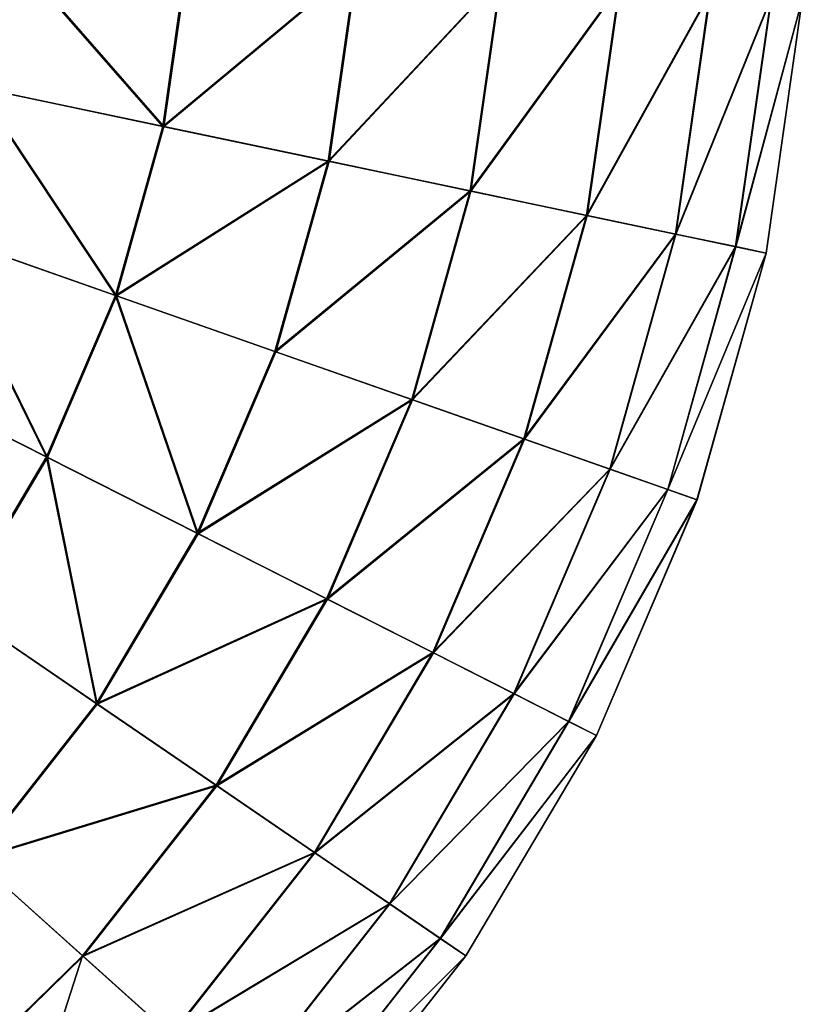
# Model space of a CAD drawing. Header units: millimetres. Extents: x 64 to 3333, y 103 to 3347.
# Tile 208 of 519: x 934 to 953, y 3160 to 3184. Entities that reach past the tile are written whole.
import ezdxf

# ---------------------------------------------------------------- set-up
doc = ezdxf.new("R2010")
doc.units = ezdxf.units.MM
doc.header["$LTSCALE"] = 25.4
doc.layers.get('0').update_dxf_attribs({"true_color": 0xff5454})

# ---------------------------------------------------------------- blocks, each defined once
blk = doc.blocks.new('SPIDER-6785-9743.STL')
at = {"color": 7, "true_color": 0xffffff}
mesh = blk.add_polyface(dxfattribs=at)
corners = [(937.826, 3181.781, 96.858), (933.801, 3186.383, 100.694), (933.281, 3182.736, 100.694), (938.432, 3186.029, 96.858)]
mesh.append_faces([[corners[k] for k in face] for face in [(0, 1, 2), (1, 0, 3)]], dxfattribs={"vtx0": -1, "color": 7})
mesh = blk.add_polyface(dxfattribs=at)
corners = [(933.833, 3186.38, 23.083), (937.854, 3181.775, 26.924), (933.312, 3182.729, 23.083), (938.461, 3186.027, 26.924)]
mesh.append_faces([[corners[k] for k in face] for face in [(0, 1, 2), (1, 0, 3)]], dxfattribs={"vtx0": -1, "color": 7})
mesh = blk.add_polyface(dxfattribs=at)
corners = [(942.546, 3185.715, 92.469), (937.826, 3181.781, 96.858), (941.864, 3180.932, 92.469), (938.432, 3186.029, 96.858)]
mesh.append_faces([[corners[k] for k in face] for face in [(0, 1, 2), (1, 0, 3)]], dxfattribs={"vtx0": -1, "color": 7})
mesh = blk.add_polyface(dxfattribs=at)
corners = [(937.854, 3181.775, 26.924), (942.572, 3185.713, 31.316), (941.889, 3180.927, 31.316), (938.461, 3186.027, 26.924)]
mesh.append_faces([[corners[k] for k in face] for face in [(0, 1, 2), (1, 0, 3)]], dxfattribs={"vtx0": -1, "color": 7})
mesh = blk.add_polyface(dxfattribs=at)
corners = [(946.08, 3185.445, 87.597), (941.864, 3180.932, 92.469), (945.332, 3180.203, 87.597), (942.546, 3185.715, 92.469)]
mesh.append_faces([[corners[k] for k in face] for face in [(0, 1, 2), (1, 0, 3)]], dxfattribs={"vtx0": -1, "color": 7})
mesh = blk.add_polyface(dxfattribs=at)
corners = [(941.889, 3180.927, 31.316), (946.101, 3185.443, 36.191), (945.353, 3180.199, 36.191), (942.572, 3185.713, 31.316)]
mesh.append_faces([[corners[k] for k in face] for face in [(0, 1, 2), (1, 0, 3)]], dxfattribs={"vtx0": -1, "color": 7})
mesh = blk.add_polyface(dxfattribs=at)
corners = [(948.977, 3185.224, 82.32), (945.332, 3180.203, 87.597), (948.175, 3179.606, 82.32), (946.08, 3185.445, 87.597)]
mesh.append_faces([[corners[k] for k in face] for face in [(0, 1, 2), (1, 0, 3)]], dxfattribs={"vtx0": -1, "color": 7})
mesh = blk.add_polyface(dxfattribs=at)
corners = [(945.353, 3180.199, 36.191), (948.993, 3185.222, 41.47), (948.192, 3179.603, 41.47), (946.101, 3185.443, 36.191)]
mesh.append_faces([[corners[k] for k in face] for face in [(0, 1, 2), (1, 0, 3)]], dxfattribs={"vtx0": -1, "color": 7})
mesh = blk.add_polyface(dxfattribs=at)
corners = [(951.191, 3185.055, 76.72), (948.175, 3179.606, 82.32), (950.348, 3179.149, 76.72), (948.977, 3185.224, 82.32)]
mesh.append_faces([[corners[k] for k in face] for face in [(0, 1, 2), (1, 0, 3)]], dxfattribs={"vtx0": -1, "color": 7})
mesh = blk.add_polyface(dxfattribs=at)
corners = [(948.192, 3179.603, 41.47), (951.203, 3185.054, 47.072), (950.36, 3179.147, 47.072), (948.993, 3185.222, 41.47)]
mesh.append_faces([[corners[k] for k in face] for face in [(0, 1, 2), (1, 0, 3)]], dxfattribs={"vtx0": -1, "color": 7})
mesh = blk.add_polyface(dxfattribs=at)
corners = [(952.687, 3184.94, 70.885), (950.348, 3179.149, 76.72), (951.817, 3178.841, 70.885), (951.191, 3185.055, 76.72)]
mesh.append_faces([[corners[k] for k in face] for face in [(0, 1, 2), (1, 0, 3)]], dxfattribs={"vtx0": -1, "color": 7})
mesh = blk.add_polyface(dxfattribs=at)
corners = [(950.36, 3179.147, 47.072), (952.695, 3184.94, 52.908), (951.825, 3178.839, 52.908), (951.203, 3185.054, 47.072)]
mesh.append_faces([[corners[k] for k in face] for face in [(0, 1, 2), (1, 0, 3)]], dxfattribs={"vtx0": -1, "color": 7})
mesh = blk.add_polyface(dxfattribs=at)
corners = [(953.443, 3184.883, 64.909), (951.817, 3178.841, 70.885), (952.559, 3178.685, 64.909), (952.687, 3184.94, 70.885)]
mesh.append_faces([[corners[k] for k in face] for face in [(0, 1, 2), (1, 0, 3)]], dxfattribs={"vtx0": -1, "color": 7})
mesh = blk.add_polyface(dxfattribs=at)
corners = [(951.825, 3178.839, 52.908), (953.445, 3184.883, 58.885), (952.561, 3178.684, 58.885), (952.695, 3184.94, 52.908)]
mesh.append_faces([[corners[k] for k in face] for face in [(0, 1, 2), (1, 0, 3)]], dxfattribs={"vtx0": -1, "color": 7})
mesh = blk.add_polyface(dxfattribs=at)
corners = [(953.445, 3184.883, 58.885), (952.559, 3178.685, 64.909), (952.561, 3178.684, 58.885), (953.443, 3184.883, 64.909)]
mesh.append_faces([[corners[k] for k in face] for face in [(0, 1, 2), (1, 0, 3)]], dxfattribs={"vtx0": -1, "color": 7})
mesh = blk.add_polyface(dxfattribs=at)
corners = [(936.671, 3177.648, 96.858), (933.281, 3182.736, 100.694), (932.289, 3179.188, 100.694), (937.826, 3181.781, 96.858)]
mesh.append_faces([[corners[k] for k in face] for face in [(0, 1, 2), (1, 0, 3)]], dxfattribs={"vtx0": -1, "color": 7})
mesh = blk.add_polyface(dxfattribs=at)
corners = [(933.312, 3182.729, 23.083), (936.698, 3177.638, 26.924), (932.32, 3179.177, 23.083), (937.854, 3181.775, 26.924)]
mesh.append_faces([[corners[k] for k in face] for face in [(0, 1, 2), (1, 0, 3)]], dxfattribs={"vtx0": -1, "color": 7})
mesh = blk.add_polyface(dxfattribs=at)
corners = [(941.864, 3180.932, 92.469), (936.671, 3177.648, 96.858), (940.564, 3176.279, 92.469), (937.826, 3181.781, 96.858)]
mesh.append_faces([[corners[k] for k in face] for face in [(0, 1, 2), (1, 0, 3)]], dxfattribs={"vtx0": -1, "color": 7})
mesh = blk.add_polyface(dxfattribs=at)
corners = [(936.698, 3177.638, 26.924), (941.889, 3180.927, 31.316), (940.588, 3176.271, 31.316), (937.854, 3181.775, 26.924)]
mesh.append_faces([[corners[k] for k in face] for face in [(0, 1, 2), (1, 0, 3)]], dxfattribs={"vtx0": -1, "color": 7})
mesh = blk.add_polyface(dxfattribs=at)
corners = [(945.332, 3180.203, 87.597), (940.564, 3176.279, 92.469), (943.907, 3175.104, 87.597), (941.864, 3180.932, 92.469)]
mesh.append_faces([[corners[k] for k in face] for face in [(0, 1, 2), (1, 0, 3)]], dxfattribs={"vtx0": -1, "color": 7})
mesh = blk.add_polyface(dxfattribs=at)
corners = [(940.588, 3176.271, 31.316), (945.353, 3180.199, 36.191), (943.927, 3175.097, 36.191), (941.889, 3180.927, 31.316)]
mesh.append_faces([[corners[k] for k in face] for face in [(0, 1, 2), (1, 0, 3)]], dxfattribs={"vtx0": -1, "color": 7})
mesh = blk.add_polyface(dxfattribs=at)
corners = [(948.175, 3179.606, 82.32), (943.907, 3175.104, 87.597), (946.647, 3174.141, 82.32), (945.332, 3180.203, 87.597)]
mesh.append_faces([[corners[k] for k in face] for face in [(0, 1, 2), (1, 0, 3)]], dxfattribs={"vtx0": -1, "color": 7})
mesh = blk.add_polyface(dxfattribs=at)
corners = [(943.927, 3175.097, 36.191), (948.192, 3179.603, 41.47), (946.664, 3174.135, 41.47), (945.353, 3180.199, 36.191)]
mesh.append_faces([[corners[k] for k in face] for face in [(0, 1, 2), (1, 0, 3)]], dxfattribs={"vtx0": -1, "color": 7})
mesh = blk.add_polyface(dxfattribs=at)
corners = [(950.348, 3179.149, 76.72), (946.647, 3174.141, 82.32), (948.742, 3173.404, 76.72), (948.175, 3179.606, 82.32)]
mesh.append_faces([[corners[k] for k in face] for face in [(0, 1, 2), (1, 0, 3)]], dxfattribs={"vtx0": -1, "color": 7})
mesh = blk.add_polyface(dxfattribs=at)
corners = [(946.664, 3174.135, 41.47), (950.36, 3179.147, 47.072), (948.754, 3173.4, 47.072), (948.192, 3179.603, 41.47)]
mesh.append_faces([[corners[k] for k in face] for face in [(0, 1, 2), (1, 0, 3)]], dxfattribs={"vtx0": -1, "color": 7})
mesh = blk.add_polyface(dxfattribs=at)
corners = [(934.986, 3173.701, 96.858), (932.289, 3179.188, 100.694), (930.843, 3175.8, 100.694), (936.671, 3177.648, 96.858)]
mesh.append_faces([[corners[k] for k in face] for face in [(0, 1, 2), (1, 0, 3)]], dxfattribs={"vtx0": -1, "color": 7})
mesh = blk.add_polyface(dxfattribs=at)
corners = [(932.32, 3179.177, 23.083), (935.012, 3173.688, 26.924), (930.872, 3175.785, 23.083), (936.698, 3177.638, 26.924)]
mesh.append_faces([[corners[k] for k in face] for face in [(0, 1, 2), (1, 0, 3)]], dxfattribs={"vtx0": -1, "color": 7})
mesh = blk.add_polyface(dxfattribs=at)
corners = [(951.817, 3178.841, 70.885), (948.742, 3173.404, 76.72), (950.158, 3172.906, 70.885), (950.348, 3179.149, 76.72)]
mesh.append_faces([[corners[k] for k in face] for face in [(0, 1, 2), (1, 0, 3)]], dxfattribs={"vtx0": -1, "color": 7})
mesh = blk.add_polyface(dxfattribs=at)
corners = [(948.754, 3173.4, 47.072), (951.825, 3178.839, 52.908), (950.165, 3172.904, 52.908), (950.36, 3179.147, 47.072)]
mesh.append_faces([[corners[k] for k in face] for face in [(0, 1, 2), (1, 0, 3)]], dxfattribs={"vtx0": -1, "color": 7})
mesh = blk.add_polyface(dxfattribs=at)
corners = [(952.559, 3178.685, 64.909), (950.158, 3172.906, 70.885), (950.873, 3172.655, 64.909), (951.817, 3178.841, 70.885)]
mesh.append_faces([[corners[k] for k in face] for face in [(0, 1, 2), (1, 0, 3)]], dxfattribs={"vtx0": -1, "color": 7})
mesh = blk.add_polyface(dxfattribs=at)
corners = [(950.165, 3172.904, 52.908), (952.561, 3178.684, 58.885), (950.876, 3172.655, 58.885), (951.825, 3178.839, 52.908)]
mesh.append_faces([[corners[k] for k in face] for face in [(0, 1, 2), (1, 0, 3)]], dxfattribs={"vtx0": -1, "color": 7})
mesh = blk.add_polyface(dxfattribs=at)
corners = [(952.561, 3178.684, 58.885), (950.873, 3172.655, 64.909), (950.876, 3172.655, 58.885), (952.559, 3178.685, 64.909)]
mesh.append_faces([[corners[k] for k in face] for face in [(0, 1, 2), (1, 0, 3)]], dxfattribs={"vtx0": -1, "color": 7})
mesh = blk.add_polyface(dxfattribs=at)
corners = [(938.667, 3171.836, 92.469), (936.671, 3177.648, 96.858), (934.986, 3173.701, 96.858), (940.564, 3176.279, 92.469)]
mesh.append_faces([[corners[k] for k in face] for face in [(0, 1, 2), (1, 0, 3)]], dxfattribs={"vtx0": -1, "color": 7})
mesh = blk.add_polyface(dxfattribs=at)
corners = [(936.698, 3177.638, 26.924), (938.689, 3171.824, 31.316), (935.012, 3173.688, 26.924), (940.588, 3176.271, 31.316)]
mesh.append_faces([[corners[k] for k in face] for face in [(0, 1, 2), (1, 0, 3)]], dxfattribs={"vtx0": -1, "color": 7})
mesh = blk.add_polyface(dxfattribs=at)
corners = [(943.907, 3175.104, 87.597), (938.667, 3171.836, 92.469), (941.828, 3170.235, 87.597), (940.564, 3176.279, 92.469)]
mesh.append_faces([[corners[k] for k in face] for face in [(0, 1, 2), (1, 0, 3)]], dxfattribs={"vtx0": -1, "color": 7})
mesh = blk.add_polyface(dxfattribs=at)
corners = [(938.689, 3171.824, 31.316), (943.927, 3175.097, 36.191), (941.847, 3170.225, 36.191), (940.588, 3176.271, 31.316)]
mesh.append_faces([[corners[k] for k in face] for face in [(0, 1, 2), (1, 0, 3)]], dxfattribs={"vtx0": -1, "color": 7})
mesh = blk.add_polyface(dxfattribs=at)
corners = [(932.8, 3170.008, 96.858), (930.843, 3175.8, 100.694), (928.966, 3172.63, 100.694), (934.986, 3173.701, 96.858)]
mesh.append_faces([[corners[k] for k in face] for face in [(0, 1, 2), (1, 0, 3)]], dxfattribs={"vtx0": -1, "color": 7})
mesh = blk.add_polyface(dxfattribs=at)
corners = [(930.872, 3175.785, 23.083), (932.824, 3169.991, 26.924), (928.993, 3172.611, 23.083), (935.012, 3173.688, 26.924)]
mesh.append_faces([[corners[k] for k in face] for face in [(0, 1, 2), (1, 0, 3)]], dxfattribs={"vtx0": -1, "color": 7})
mesh = blk.add_polyface(dxfattribs=at)
corners = [(946.647, 3174.141, 82.32), (941.828, 3170.235, 87.597), (944.419, 3168.922, 82.32), (943.907, 3175.104, 87.597)]
mesh.append_faces([[corners[k] for k in face] for face in [(0, 1, 2), (1, 0, 3)]], dxfattribs={"vtx0": -1, "color": 7})
mesh = blk.add_polyface(dxfattribs=at)
corners = [(941.847, 3170.225, 36.191), (946.664, 3174.135, 41.47), (944.435, 3168.914, 41.47), (943.927, 3175.097, 36.191)]
mesh.append_faces([[corners[k] for k in face] for face in [(0, 1, 2), (1, 0, 3)]], dxfattribs={"vtx0": -1, "color": 7})
mesh = blk.add_polyface(dxfattribs=at)
corners = [(948.742, 3173.404, 76.72), (944.419, 3168.922, 82.32), (946.4, 3167.918, 76.72), (946.647, 3174.141, 82.32)]
mesh.append_faces([[corners[k] for k in face] for face in [(0, 1, 2), (1, 0, 3)]], dxfattribs={"vtx0": -1, "color": 7})
mesh = blk.add_polyface(dxfattribs=at)
corners = [(944.435, 3168.914, 41.47), (948.754, 3173.4, 47.072), (946.411, 3167.913, 47.072), (946.664, 3174.135, 41.47)]
mesh.append_faces([[corners[k] for k in face] for face in [(0, 1, 2), (1, 0, 3)]], dxfattribs={"vtx0": -1, "color": 7})
mesh = blk.add_polyface(dxfattribs=at)
corners = [(936.206, 3167.678, 92.469), (934.986, 3173.701, 96.858), (932.8, 3170.008, 96.858), (938.667, 3171.836, 92.469)]
mesh.append_faces([[corners[k] for k in face] for face in [(0, 1, 2), (1, 0, 3)]], dxfattribs={"vtx0": -1, "color": 7})
mesh = blk.add_polyface(dxfattribs=at)
corners = [(935.012, 3173.688, 26.924), (936.227, 3167.664, 31.316), (932.824, 3169.991, 26.924), (938.689, 3171.824, 31.316)]
mesh.append_faces([[corners[k] for k in face] for face in [(0, 1, 2), (1, 0, 3)]], dxfattribs={"vtx0": -1, "color": 7})
mesh = blk.add_polyface(dxfattribs=at)
corners = [(950.158, 3172.906, 70.885), (946.4, 3167.918, 76.72), (947.739, 3167.24, 70.885), (948.742, 3173.404, 76.72)]
mesh.append_faces([[corners[k] for k in face] for face in [(0, 1, 2), (1, 0, 3)]], dxfattribs={"vtx0": -1, "color": 7})
mesh = blk.add_polyface(dxfattribs=at)
corners = [(946.411, 3167.913, 47.072), (950.165, 3172.904, 52.908), (947.746, 3167.236, 52.908), (948.754, 3173.4, 47.072)]
mesh.append_faces([[corners[k] for k in face] for face in [(0, 1, 2), (1, 0, 3)]], dxfattribs={"vtx0": -1, "color": 7})
mesh = blk.add_polyface(dxfattribs=at)
corners = [(950.873, 3172.655, 64.909), (947.739, 3167.24, 70.885), (948.415, 3166.897, 64.909), (950.158, 3172.906, 70.885)]
mesh.append_faces([[corners[k] for k in face] for face in [(0, 1, 2), (1, 0, 3)]], dxfattribs={"vtx0": -1, "color": 7})
mesh = blk.add_polyface(dxfattribs=at)
corners = [(947.746, 3167.236, 52.908), (950.876, 3172.655, 58.885), (948.417, 3166.896, 58.885), (950.165, 3172.904, 52.908)]
mesh.append_faces([[corners[k] for k in face] for face in [(0, 1, 2), (1, 0, 3)]], dxfattribs={"vtx0": -1, "color": 7})
mesh = blk.add_polyface(dxfattribs=at)
corners = [(950.876, 3172.655, 58.885), (948.415, 3166.897, 64.909), (948.417, 3166.896, 58.885), (950.873, 3172.655, 64.909)]
mesh.append_faces([[corners[k] for k in face] for face in [(0, 1, 2), (1, 0, 3)]], dxfattribs={"vtx0": -1, "color": 7})
mesh = blk.add_polyface(dxfattribs=at)
corners = [(941.828, 3170.235, 87.597), (936.206, 3167.678, 92.469), (939.131, 3165.678, 87.597), (938.667, 3171.836, 92.469)]
mesh.append_faces([[corners[k] for k in face] for face in [(0, 1, 2), (1, 0, 3)]], dxfattribs={"vtx0": -1, "color": 7})
mesh = blk.add_polyface(dxfattribs=at)
corners = [(936.227, 3167.664, 31.316), (941.847, 3170.225, 36.191), (939.149, 3165.666, 36.191), (938.689, 3171.824, 31.316)]
mesh.append_faces([[corners[k] for k in face] for face in [(0, 1, 2), (1, 0, 3)]], dxfattribs={"vtx0": -1, "color": 7})
mesh = blk.add_polyface(dxfattribs=at)
corners = [(944.419, 3168.922, 82.32), (939.131, 3165.678, 87.597), (941.529, 3164.038, 82.32), (941.828, 3170.235, 87.597)]
mesh.append_faces([[corners[k] for k in face] for face in [(0, 1, 2), (1, 0, 3)]], dxfattribs={"vtx0": -1, "color": 7})
mesh = blk.add_polyface(dxfattribs=at)
corners = [(939.149, 3165.666, 36.191), (944.435, 3168.914, 41.47), (941.543, 3164.028, 41.47), (941.847, 3170.225, 36.191)]
mesh.append_faces([[corners[k] for k in face] for face in [(0, 1, 2), (1, 0, 3)]], dxfattribs={"vtx0": -1, "color": 7})
mesh = blk.add_polyface(dxfattribs=at)
corners = [(933.224, 3163.877, 92.469), (932.8, 3170.008, 96.858), (930.151, 3166.632, 96.858), (936.206, 3167.678, 92.469)]
mesh.append_faces([[corners[k] for k in face] for face in [(0, 1, 2), (1, 0, 3)]], dxfattribs={"vtx0": -1, "color": 7})
mesh = blk.add_polyface(dxfattribs=at)
corners = [(932.824, 3169.991, 26.924), (933.243, 3163.861, 31.316), (930.173, 3166.612, 26.924), (936.227, 3167.664, 31.316)]
mesh.append_faces([[corners[k] for k in face] for face in [(0, 1, 2), (1, 0, 3)]], dxfattribs={"vtx0": -1, "color": 7})
mesh = blk.add_polyface(dxfattribs=at)
corners = [(946.4, 3167.918, 76.72), (941.529, 3164.038, 82.32), (943.362, 3162.784, 76.72), (944.419, 3168.922, 82.32)]
mesh.append_faces([[corners[k] for k in face] for face in [(0, 1, 2), (1, 0, 3)]], dxfattribs={"vtx0": -1, "color": 7})
mesh = blk.add_polyface(dxfattribs=at)
corners = [(941.543, 3164.028, 41.47), (946.411, 3167.913, 47.072), (943.372, 3162.778, 47.072), (944.435, 3168.914, 41.47)]
mesh.append_faces([[corners[k] for k in face] for face in [(0, 1, 2), (1, 0, 3)]], dxfattribs={"vtx0": -1, "color": 7})
mesh = blk.add_polyface(dxfattribs=at)
corners = [(947.739, 3167.24, 70.885), (943.362, 3162.784, 76.72), (944.601, 3161.937, 70.885), (946.4, 3167.918, 76.72)]
mesh.append_faces([[corners[k] for k in face] for face in [(0, 1, 2), (1, 0, 3)]], dxfattribs={"vtx0": -1, "color": 7})
mesh = blk.add_polyface(dxfattribs=at)
corners = [(943.372, 3162.778, 47.072), (947.746, 3167.236, 52.908), (944.607, 3161.933, 52.908), (946.411, 3167.913, 47.072)]
mesh.append_faces([[corners[k] for k in face] for face in [(0, 1, 2), (1, 0, 3)]], dxfattribs={"vtx0": -1, "color": 7})
mesh = blk.add_polyface(dxfattribs=at)
corners = [(939.131, 3165.678, 87.597), (933.224, 3163.877, 92.469), (935.863, 3161.512, 87.597), (936.206, 3167.678, 92.469)]
mesh.append_faces([[corners[k] for k in face] for face in [(0, 1, 2), (1, 0, 3)]], dxfattribs={"vtx0": -1, "color": 7})
mesh = blk.add_polyface(dxfattribs=at)
corners = [(933.243, 3163.861, 31.316), (939.149, 3165.666, 36.191), (935.879, 3161.498, 36.191), (936.227, 3167.664, 31.316)]
mesh.append_faces([[corners[k] for k in face] for face in [(0, 1, 2), (1, 0, 3)]], dxfattribs={"vtx0": -1, "color": 7})
mesh = blk.add_polyface(dxfattribs=at)
corners = [(948.415, 3166.897, 64.909), (944.601, 3161.937, 70.885), (945.227, 3161.51, 64.909), (947.739, 3167.24, 70.885)]
mesh.append_faces([[corners[k] for k in face] for face in [(0, 1, 2), (1, 0, 3)]], dxfattribs={"vtx0": -1, "color": 7})
mesh = blk.add_polyface(dxfattribs=at)
corners = [(944.607, 3161.933, 52.908), (948.417, 3166.896, 58.885), (945.229, 3161.508, 58.885), (947.746, 3167.236, 52.908)]
mesh.append_faces([[corners[k] for k in face] for face in [(0, 1, 2), (1, 0, 3)]], dxfattribs={"vtx0": -1, "color": 7})
mesh = blk.add_polyface(dxfattribs=at)
corners = [(948.417, 3166.896, 58.885), (945.227, 3161.51, 64.909), (945.229, 3161.508, 58.885), (948.415, 3166.897, 64.909)]
mesh.append_faces([[corners[k] for k in face] for face in [(0, 1, 2), (1, 0, 3)]], dxfattribs={"vtx0": -1, "color": 7})
mesh = blk.add_polyface(dxfattribs=at)
corners = [(941.529, 3164.038, 82.32), (935.863, 3161.512, 87.597), (938.026, 3159.573, 82.32), (939.131, 3165.678, 87.597)]
mesh.append_faces([[corners[k] for k in face] for face in [(0, 1, 2), (1, 0, 3)]], dxfattribs={"vtx0": -1, "color": 7})
mesh = blk.add_polyface(dxfattribs=at)
corners = [(935.879, 3161.498, 36.191), (941.543, 3164.028, 41.47), (938.039, 3159.562, 41.47), (939.149, 3165.666, 36.191)]
mesh.append_faces([[corners[k] for k in face] for face in [(0, 1, 2), (1, 0, 3)]], dxfattribs={"vtx0": -1, "color": 7})
mesh = blk.add_polyface(dxfattribs=at)
corners = [(943.362, 3162.784, 76.72), (938.026, 3159.573, 82.32), (939.68, 3158.092, 76.72), (941.529, 3164.038, 82.32)]
mesh.append_faces([[corners[k] for k in face] for face in [(0, 1, 2), (1, 0, 3)]], dxfattribs={"vtx0": -1, "color": 7})
mesh = blk.add_polyface(dxfattribs=at)
corners = [(938.039, 3159.562, 41.47), (943.372, 3162.778, 47.072), (939.689, 3158.083, 47.072), (941.543, 3164.028, 41.47)]
mesh.append_faces([[corners[k] for k in face] for face in [(0, 1, 2), (1, 0, 3)]], dxfattribs={"vtx0": -1, "color": 7})
mesh = blk.add_polyface(dxfattribs=at)
corners = [(932.079, 3157.809, 87.597), (933.224, 3163.877, 92.469), (929.771, 3160.498, 92.469), (935.863, 3161.512, 87.597)]
mesh.append_faces([[corners[k] for k in face] for face in [(0, 1, 2), (1, 0, 3)]], dxfattribs={"vtx0": -1, "color": 7})
mesh = blk.add_polyface(dxfattribs=at)
corners = [(933.243, 3163.861, 31.316), (932.093, 3157.793, 36.191), (929.788, 3160.479, 31.316), (935.879, 3161.498, 36.191)]
mesh.append_faces([[corners[k] for k in face] for face in [(0, 1, 2), (1, 0, 3)]], dxfattribs={"vtx0": -1, "color": 7})
mesh = blk.add_polyface(dxfattribs=at)
corners = [(944.601, 3161.937, 70.885), (939.68, 3158.092, 76.72), (940.798, 3157.09, 70.885), (943.362, 3162.784, 76.72)]
mesh.append_faces([[corners[k] for k in face] for face in [(0, 1, 2), (1, 0, 3)]], dxfattribs={"vtx0": -1, "color": 7})
mesh = blk.add_polyface(dxfattribs=at)
corners = [(939.689, 3158.083, 47.072), (944.607, 3161.933, 52.908), (940.803, 3157.085, 52.908), (943.372, 3162.778, 47.072)]
mesh.append_faces([[corners[k] for k in face] for face in [(0, 1, 2), (1, 0, 3)]], dxfattribs={"vtx0": -1, "color": 7})
mesh = blk.add_polyface(dxfattribs=at)
corners = [(945.227, 3161.51, 64.909), (940.798, 3157.09, 70.885), (941.362, 3156.584, 64.909), (944.601, 3161.937, 70.885)]
mesh.append_faces([[corners[k] for k in face] for face in [(0, 1, 2), (1, 0, 3)]], dxfattribs={"vtx0": -1, "color": 7})
mesh = blk.add_polyface(dxfattribs=at)
corners = [(940.803, 3157.085, 52.908), (945.229, 3161.508, 58.885), (941.364, 3156.582, 58.885), (944.607, 3161.933, 52.908)]
mesh.append_faces([[corners[k] for k in face] for face in [(0, 1, 2), (1, 0, 3)]], dxfattribs={"vtx0": -1, "color": 7})
mesh = blk.add_polyface(dxfattribs=at)
corners = [(935.863, 3161.512, 87.597), (933.971, 3155.604, 82.32), (938.026, 3159.573, 82.32), (932.079, 3157.809, 87.597)]
mesh.append_faces([[corners[k] for k in face] for face in [(0, 1, 2), (1, 0, 3)]], dxfattribs={"vtx0": -1, "color": 7})
mesh = blk.add_polyface(dxfattribs=at)
corners = [(938.039, 3159.562, 41.47), (932.093, 3157.793, 36.191), (935.879, 3161.498, 36.191), (933.982, 3155.591, 41.47)]
mesh.append_faces([[corners[k] for k in face] for face in [(0, 1, 2), (1, 0, 3)]], dxfattribs={"vtx0": -1, "color": 7})
mesh = blk.add_polyface(dxfattribs=at)
corners = [(945.229, 3161.508, 58.885), (941.362, 3156.584, 64.909), (941.364, 3156.582, 58.885), (945.227, 3161.51, 64.909)]
mesh.append_faces([[corners[k] for k in face] for face in [(0, 1, 2), (1, 0, 3)]], dxfattribs={"vtx0": -1, "color": 7})

msp = doc.modelspace()

# ---------------------------------------------------------------- block references
at = {"color": 250, "true_color": 0x262626}
msp.add_blockref('SPIDER-6785-9743.STL', (0, 0), dxfattribs=at)

doc.saveas('drawing.dxf')
